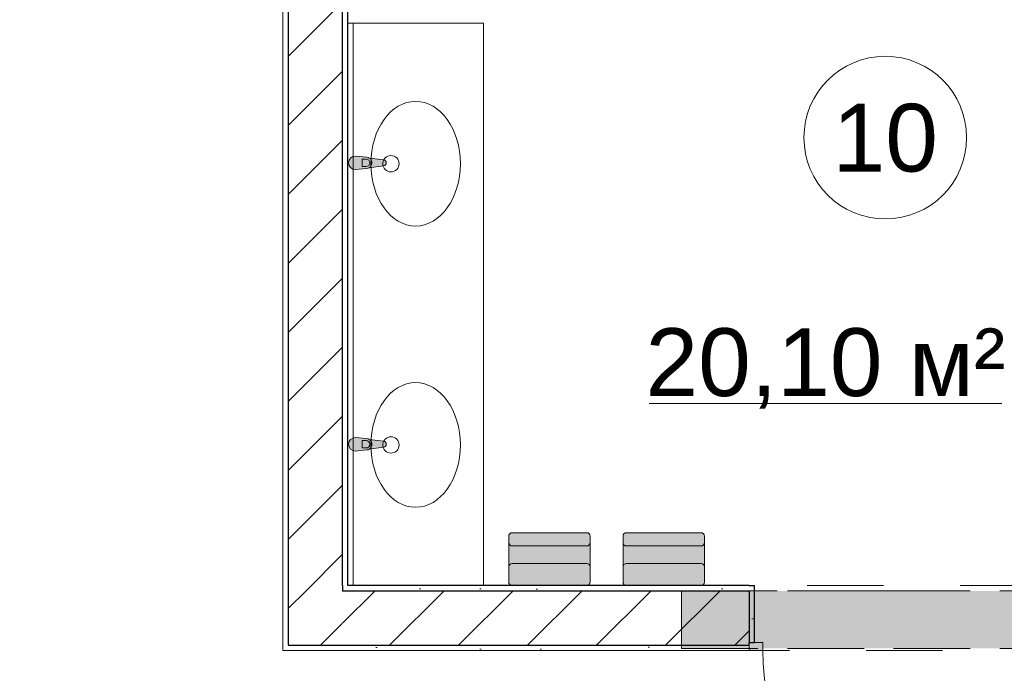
# Model space of a CAD drawing. Header units: millimetres. Extents: x -59761 to 112741, y -57975 to 46221.
# Tile 298 of 421: x 48410 to 52041, y -32134 to -29723. Entities that reach past the tile are written whole.
import ezdxf

# ---------------------------------------------------------------- set-up
doc = ezdxf.new("R2010")
doc.units = ezdxf.units.MM
for name, pattern in [('Wipeout_Contour', [1000, 0, -1000]), ('Невидимая', [391.222223, 282.222223, -109]), ('Штриховая', [564.444447, 282.222223, -282.222223]), ('Штрихпунктирная', [670.277762, 352.777767, -176.388884, 0, -141.111112])]:
    doc.linetypes.add(name, pattern=pattern)
for name, color, linetype in [('Интерьер - Оборудование', 7, 'Continuous'), ('Интерьер - Сантехника', 7, 'Continuous'), ('Конструктив - Перемычки', 7, 'Continuous'), ('Конструктив - Стены Блок 200 нов', 7, 'Continuous'), ('Элемент Модели - Зона', 7, 'Continuous')]:
    doc.layers.add(name, color=color, linetype=linetype)
doc.styles.add('СГЕНЕРИР_СТИЛЬ_1', font='arial.ttf')
pattern_1 = [(45, (-45000, -54000), (-127.27922, 127.27922), [])]
pattern_2 = [(45, (-45000, -53650), (-111.36932, 111.36932), [0, -105, 0, -157.5]), (110, (-44650, -53650), (148.0016, 53.86817), [0, -77, 0, -133])]

msp = doc.modelspace()

# ---------------------------------------------------------------- linework, layer by layer
at = {"layer": 'Интерьер - Оборудование', "color": 7, "linetype": 'Continuous', "lineweight": 5}
for p, q in [((49672.48, -30237.08), (49687.35, -30237.08)), ((49672.48, -30264.28), (49672.48, -30237.08)), ((49687.35, -30264.28), (49672.48, -30264.28)), ((49672.48, -31275.15), (49687.35, -31275.15)), ((49672.48, -31302.35), (49672.48, -31275.15)), ((49687.35, -31302.35), (49672.48, -31302.35))]:
    msp.add_line(p, q, dxfattribs=at)
for centre, radius, start, end in [((49687.35, -30250.68), 13.6, 270, 90), ((49687.62, -30250.68), 21.09, 302.77103, 57.22897), ((49687.35, -31288.75), 13.6, 270, 90), ((49687.62, -31288.75), 21.09, 302.77103, 57.22897)]:
    msp.add_arc(centre, radius, start, end, dxfattribs=at)
at = {"layer": 'Интерьер - Сантехника', "color": 7, "linetype": 'Continuous', "lineweight": 15}
for p, q in [((50501.14, -31663.75), (50225.51, -31663.75)), ((50922.53, -31663.75), (50646.9, -31663.75)), ((50501.14, -31728.75), (50225.51, -31728.75)), ((50922.53, -31728.75), (50646.9, -31728.75))]:
    msp.add_line(p, q, dxfattribs=at)
at = {"layer": 'Интерьер - Сантехника', "color": 7, "linetype": 'Continuous', "lineweight": 5}
for centre in [(49778.91, -30253.75), (49778.91, -31291.25)]:
    msp.add_circle(centre, 30, dxfattribs=at)
at = {"layer": 'Интерьер - Сантехника', "color": 7, "linetype": 'Continuous', "lineweight": 15}
for centre, start, end in [((50225.51, -31651.56), 180, 270), ((50501.14, -31651.56), 270, 0), ((50646.9, -31651.56), 180, 270), ((50922.53, -31651.56), 270, 0), ((50225.51, -31740.94), 90, 180), ((50501.14, -31740.94), 0, 90), ((50646.9, -31740.94), 90, 180), ((50922.53, -31740.94), 0, 90)]:
    msp.add_arc(centre, 12.19, start, end, dxfattribs=at)
at = {"layer": 'Интерьер - Сантехника', "color": 7, "linetype": 'Continuous', "lineweight": 5}
for centre in [(49870, -30253.75), (49870, -31291.25)]:
    msp.add_ellipse(centre, major_axis=(0, 230), ratio=0.7173913, dxfattribs=at)
at = {"layer": 'Конструктив - Стены Блок 200 нов', "color": 7, "linetype": 'Continuous', "lineweight": 5}
msp.add_line((51150, -32020), (51150, -32050), dxfattribs=at)
msp.add_arc((52050, -32050), 900, 180, 270, dxfattribs=at)
at = {"layer": 'Элемент Модели - Зона', "color": 7, "linetype": 'Continuous', "lineweight": 15}
msp.add_line((50730.94, -31138.37), (52031.52, -31138.37), dxfattribs=at)
at = {"layer": 'Элемент Модели - Зона', "color": 253, "linetype": 'Штриховая', "lineweight": 15, "flags": 128}
for points in [[(23044.74, -31016.46), (23044.74, -35700), (36300.06, -35700), (36300.06, -44700), (53700, -44700), (53700, -44699.94), (54080, -44699.94), (54080, -36299.94), (53700, -36299.94), (53700, -35699.94), (54080, -35699.94), (54080, -32050), (49380, -32050), (49380, -29580), (45540, -29580), (45540, -27650), (45050, -27650), (45050, -27270), (44950, -27270), (44950, -27650), (44350, -27650), (44350, -27270), (36300.06, -27270), (36300.06, -27650), (35700.06, -27650), (35700.06, -27270), (27300.06, -27270), (27300.06, -27650), (26700.06, -27650), (26700.06, -27361.13)], [(49620, -31810), (52310, -31810), (54080, -31810), (54080, -27650), (53700, -27650), (53700, -27270), (49620, -27270)]]:
    msp.add_lwpolyline(points, close=True, dxfattribs=at)
at = {"layer": 'Элемент Модели - Зона', "color": 7, "linetype": 'Continuous', "lineweight": 15, "flags": 128}
msp.add_lwpolyline([(51901.82, -30157.6, 1), (51301.82, -30157.6, 1)], format="xyb", close=True, dxfattribs=at)

# ---------------------------------------------------------------- texts
at = {"layer": 'Элемент Модели - Зона', "color": 7, "lineweight": 15, "char_height": 250, "attachment_point": 5, "style": 'СГЕНЕРИР_СТИЛЬ_1'}
for s, insert in [('\\A1;{\\pqc;\\fArial|b0|i0|c204|p38;10}', (51601.82, -30159.65)), ('\\A1;{\\pqc;\\fArial|b0|i0|c204|p38;20,10 м²}', (51381.23, -31009.05))]:
    msp.add_mtext(s, dxfattribs=dict(at, insert=insert))

# ---------------------------------------------------------------- next in the draw order: wipeouts: each hides what was drawn before it
at = {"color": 254, "linetype": 'Wipeout_Contour', "lineweight": 0, "ltscale": 7582244.625885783}
msp.add_wipeout([(49600, -31810), (49600, -31830), (49620, -31810)], dxfattribs=at).dxf.layer = 'Конструктив - Стены Блок 200 нов'
at = {"color": 254, "linetype": 'Wipeout_Contour', "lineweight": 0, "ltscale": 7581673.034083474}
msp.add_wipeout([(49380, -32030), (49380, -32050), (49400, -32030)], dxfattribs=at).dxf.layer = 'Конструктив - Стены Блок 200 нов'

# ---------------------------------------------------------------- next in the draw order: wipeouts: each hides what was drawn before it
at = {"color": 254, "linetype": 'Wipeout_Contour', "lineweight": 0, "ltscale": 7581858.205799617}
msp.add_wipeout([(49400, -31830), (49400, -32030), (49600, -31830)], dxfattribs=at).dxf.layer = 'Конструктив - Стены Блок 200 нов'

# ---------------------------------------------------------------- next in the draw order: hatches: boundary and pattern name
at = {"layer": 'Конструктив - Стены Блок 200 нов', "linetype": 'Continuous', "lineweight": 5}
h = msp.add_hatch(dxfattribs=at)
h.set_pattern_fill('БЛОКИ_БЕТОННЫЕ_ЭФФЕКТИВН_2D', style=0, pattern_type=2)
h.set_pattern_definition(pattern_1)
h.paths.add_polyline_path([(49400, -31830), (49400, -32030), (49600, -31830)])

# ---------------------------------------------------------------- next in the draw order: wipeouts: each hides what was drawn before it
at = {"color": 254, "linetype": 'Wipeout_Contour', "lineweight": 0, "ltscale": 7582266.11928959}
msp.add_wipeout([(49620, -31810), (49600, -31830), (49620, -31830)], dxfattribs=at).dxf.layer = 'Конструктив - Стены Блок 200 нов'
at = {"color": 254, "linetype": 'Wipeout_Contour', "lineweight": 0, "ltscale": 7581694.529281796}
msp.add_wipeout([(49400, -32030), (49380, -32050), (49400, -32050)], dxfattribs=at).dxf.layer = 'Конструктив - Стены Блок 200 нов'

# ---------------------------------------------------------------- next in the draw order: linework, layer by layer
at = {"layer": 'Конструктив - Стены Блок 200 нов', "color": 7, "linetype": 'Continuous', "lineweight": 5, "flags": 128}
msp.add_lwpolyline([(49380, -32050), (49380, -32030)], dxfattribs=at)

# ---------------------------------------------------------------- next in the draw order: wipeouts: each hides what was drawn before it
at = {"color": 254, "linetype": 'Wipeout_Contour', "lineweight": 0, "ltscale": 10112649.9588246}
msp.add_wipeout([(49620, -31810), (49620, -31830), (51100, -31830), (51100, -31810)], dxfattribs=at).dxf.layer = 'Конструктив - Стены Блок 200 нов'
at = {"color": 254, "linetype": 'Wipeout_Contour', "lineweight": 0, "ltscale": 10112324.29668915}
msp.add_wipeout([(49400, -32050), (51100, -32050), (51100, -32030), (49400, -32030)], dxfattribs=at).dxf.layer = 'Конструктив - Стены Блок 200 нов'

# ---------------------------------------------------------------- next in the draw order: hatches: boundary and pattern name
at = {"layer": 'Интерьер - Сантехника', "linetype": 'Continuous', "lineweight": 0}
for points in [[(50501.14, -31810, 0.4142136), (50513.33, -31797.81), (50513.33, -31627.19, 0.4142136), (50501.14, -31615), (50225.51, -31615, 0.4142136), (50213.33, -31627.19), (50213.33, -31797.81, 0.4142136), (50225.51, -31810)], [(50922.53, -31810, 0.4142136), (50934.72, -31797.81), (50934.72, -31627.19, 0.4142136), (50922.53, -31615), (50646.9, -31615, 0.4142136), (50634.72, -31627.19), (50634.72, -31797.81, 0.4142136), (50646.9, -31810)]]:
    msp.add_hatch(color=255, dxfattribs=at).paths.add_polyline_path(points)
at = {"layer": 'Конструктив - Стены Блок 200 нов', "linetype": 'Continuous', "lineweight": 5}
h = msp.add_hatch(dxfattribs=at)
h.set_pattern_fill('ШТУКАТУРКА__ГИПС_01_000D', color=252, style=0, pattern_type=2)
h.set_pattern_definition(pattern_2)
h.paths.add_polyline_path([(49620, -31810), (49620, -31830), (51100, -31830), (51100, -31810)])
h = msp.add_hatch(dxfattribs=at)
h.set_pattern_fill('ШТУКАТУРКА__ГИПС_01_000D', color=252, style=0, pattern_type=2)
h.set_pattern_definition(pattern_2)
h.paths.add_polyline_path([(49400, -32050), (51100, -32050), (51100, -32030), (49400, -32030)])

# ---------------------------------------------------------------- next in the draw order: linework, layer by layer
at = {"layer": 'Интерьер - Сантехника', "color": 7, "linetype": 'Continuous', "lineweight": 5}
for p, q in [((49640, -31810), (49640, -29735)), ((50120, -31810), (50120, -29735))]:
    msp.add_line(p, q, dxfattribs=at)
at = {"layer": 'Интерьер - Сантехника', "color": 7, "linetype": 'Continuous', "lineweight": 15, "flags": 128}
for points in [[(50501.14, -31810, 0.4142136), (50513.33, -31797.81), (50513.33, -31627.19, 0.4142136), (50501.14, -31615), (50225.51, -31615, 0.4142136), (50213.33, -31627.19), (50213.33, -31797.81, 0.4142136), (50225.51, -31810)], [(50922.53, -31810, 0.4142136), (50934.72, -31797.81), (50934.72, -31627.19, 0.4142136), (50922.53, -31615), (50646.9, -31615, 0.4142136), (50634.72, -31627.19), (50634.72, -31797.81, 0.4142136), (50646.9, -31810)]]:
    msp.add_lwpolyline(points, format="xyb", close=True, dxfattribs=at)
at = {"layer": 'Конструктив - Стены Блок 200 нов', "color": 7, "linetype": 'Continuous', "lineweight": 5}
msp.add_line((51150, -32050), (51100, -32050), dxfattribs=at)
at = {"layer": 'Конструктив - Стены Блок 200 нов', "color": 7, "linetype": 'Continuous', "lineweight": 5, "flags": 128}
msp.add_lwpolyline([(49380, -32050), (51100, -32050)], dxfattribs=at)

# ---------------------------------------------------------------- next in the draw order: wipeouts: each hides what was drawn before it
at = {"color": 254, "linetype": 'Wipeout_Contour', "lineweight": 0, "ltscale": 7582080.943231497}
msp.add_wipeout([(49600, -31830), (49400, -32030), (49600, -32030)], dxfattribs=at).dxf.layer = 'Конструктив - Стены Блок 200 нов'

# ---------------------------------------------------------------- next in the draw order: hatches: boundary and pattern name
at = {"layer": 'Конструктив - Стены Блок 200 нов', "linetype": 'Continuous', "lineweight": 5}
h = msp.add_hatch(dxfattribs=at)
h.set_pattern_fill('БЛОКИ_БЕТОННЫЕ_ЭФФЕКТИВН_2D', style=0, pattern_type=2)
h.set_pattern_definition(pattern_1)
h.paths.add_polyline_path([(49600, -31830), (49400, -32030), (49600, -32030)])

# ---------------------------------------------------------------- next in the draw order: linework, layer by layer
at = {"layer": 'Конструктив - Стены Блок 200 нов', "color": 7, "linetype": 'Continuous', "lineweight": 30}
msp.add_line((49400, -31830), (49400, -32030), dxfattribs=at)

# ---------------------------------------------------------------- next in the draw order: wipeouts: each hides what was drawn before it
at = {"color": 254, "linetype": 'Wipeout_Contour', "lineweight": 0, "ltscale": 12641587.03317177}
msp.add_wipeout([(49600, -31830), (49600, -32030), (51100, -32030), (51100, -32020), (51100, -31830)], dxfattribs=at).dxf.layer = 'Конструктив - Стены Блок 200 нов'

# ---------------------------------------------------------------- next in the draw order: hatches: boundary and pattern name
at = {"layer": 'Конструктив - Стены Блок 200 нов', "linetype": 'Continuous', "lineweight": 5}
h = msp.add_hatch(dxfattribs=at)
h.set_pattern_fill('БЛОКИ_БЕТОННЫЕ_ЭФФЕКТИВН_2D', style=0, pattern_type=2)
h.set_pattern_definition(pattern_1)
h.paths.add_polyline_path([(49600, -31830), (49600, -32030), (51100, -32030), (51100, -32020), (51100, -31830)])

# ---------------------------------------------------------------- next in the draw order: linework, layer by layer
at = {"layer": 'Конструктив - Перемычки', "color": 7, "linetype": 'Невидимая', "lineweight": 0}
for q in [(50850, -31829.92), (52350, -32041.92)]:
    msp.add_line((50850, -32041.92), q, dxfattribs=at)
at = {"layer": 'Конструктив - Стены Блок 200 нов', "color": 7, "linetype": 'Continuous', "lineweight": 30}
for p, q in [((49600, -31810), (49600, -31830)), ((49400, -32030), (49600, -32030))]:
    msp.add_line(p, q, dxfattribs=at)

# ---------------------------------------------------------------- next in the draw order: wipeouts: each hides what was drawn before it
at = {"color": 254, "linetype": 'Wipeout_Contour', "lineweight": 0, "ltscale": 10108291.46002101}
msp.add_wipeout([(49400, -32030), (49400, -29580), (49380, -29580), (49380, -32030)], dxfattribs=at).dxf.layer = 'Конструктив - Стены Блок 200 нов'
at = {"color": 254, "linetype": 'Wipeout_Contour', "lineweight": 0, "ltscale": 12644572.23640013}
msp.add_wipeout([(51120, -31810), (51100, -31810), (51100, -31830), (51100, -32020), (51120, -32020)], dxfattribs=at).dxf.layer = 'Конструктив - Стены Блок 200 нов'

# ---------------------------------------------------------------- next in the draw order: hatches: boundary and pattern name
at = {"layer": 'Конструктив - Перемычки', "linetype": 'Continuous', "lineweight": 0}
msp.add_hatch(color=59, dxfattribs=at).paths.add_polyline_path([(50850, -31829.92), (50850, -32041.92), (52350, -32041.92), (52350, -31829.92)])
at = {"layer": 'Конструктив - Стены Блок 200 нов', "linetype": 'Continuous', "lineweight": 5}
h = msp.add_hatch(dxfattribs=at)
h.set_pattern_fill('ШТУКАТУРКА__ГИПС_01_000D', color=252, style=0, pattern_type=2)
h.set_pattern_definition(pattern_2)
h.paths.add_polyline_path([(51120, -31810), (51100, -31810), (51100, -31830), (51100, -32020), (51120, -32020)])
at = {"layer": 'Конструктив - Стены Блок 200 нов', "linetype": 'Continuous', "lineweight": 0}
msp.add_hatch(color=255, dxfattribs=at).paths.add_polyline_path([(51100, -32020), (51100, -32050), (51150, -32050), (51150, -32020)])

# ---------------------------------------------------------------- next in the draw order: linework, layer by layer
at = {"layer": 'Конструктив - Перемычки', "color": 7, "linetype": 'Невидимая', "lineweight": 0}
msp.add_line((50850, -31829.92), (52350, -31829.92), dxfattribs=at)
at = {"layer": 'Конструктив - Перемычки', "color": 7, "linetype": 'Штрихпунктирная', "lineweight": 0}
msp.add_line((50850, -31829.92), (52350, -31829.92), dxfattribs=at)
at = {"layer": 'Конструктив - Стены Блок 200 нов', "color": 7, "linetype": 'Continuous', "lineweight": 30}
for p, q in [((51100, -31830), (49600, -31830)), ((51100, -31810), (51120, -31810)), ((51100, -31810), (51120, -31810)), ((51100, -31830), (51100, -32020)), ((51120, -32020), (51120, -31810)), ((51120, -32020), (51120, -31810)), ((51100, -32020), (51120, -32020)), ((51100, -32030), (51100, -32020)), ((51100, -32030), (51100, -32020)), ((51100, -32030), (51100, -32020)), ((49600, -32030), (51100, -32030))]:
    msp.add_line(p, q, dxfattribs=at)
at = {"layer": 'Конструктив - Стены Блок 200 нов', "color": 7, "linetype": 'Continuous', "lineweight": 5}
for p, q in [((51100, -32020), (51150, -32020)), ((51100, -32050), (51100, -32020)), ((51100, -32050), (51100, -32030)), ((51100, -32050), (51100, -32030)), ((51100, -32050), (51100, -32030))]:
    msp.add_line(p, q, dxfattribs=at)
at = {"layer": 'Конструктив - Стены Блок 200 нов', "color": 7, "linetype": 'Continuous', "lineweight": 5, "flags": 128}
msp.add_lwpolyline([(49380, -29580), (49380, -32030)], dxfattribs=at)
at = {"layer": 'Конструктив - Стены Блок 200 нов', "color": 7, "linetype": 'Continuous', "lineweight": 30, "flags": 128}
msp.add_lwpolyline([(51100, -31810), (49620, -31810)], dxfattribs=at)

# ---------------------------------------------------------------- next in the draw order: wipeouts: each hides what was drawn before it
at = {"color": 254, "linetype": 'Wipeout_Contour', "lineweight": 0, "ltscale": 10108528.38139982}
msp.add_wipeout([(49620, -31810), (49620, -27250), (49600, -27250), (49600, -31810)], dxfattribs=at).dxf.layer = 'Конструктив - Стены Блок 200 нов'

# ---------------------------------------------------------------- next in the draw order: hatches: boundary and pattern name
at = {"layer": 'Интерьер - Оборудование', "linetype": 'Continuous', "lineweight": 0}
for points in [[(49647.57, -30275.68), (49689.52, -30271.68, 0.1210196), (49699.03, -30268.41), (49751.97, -30261.78, 0.8825663), (49751.97, -30239.58), (49699.03, -30232.95, 0.1210196), (49689.52, -30229.68), (49647.57, -30225.68, 1)], [(49647.57, -31313.75), (49689.52, -31309.75, 0.1210196), (49699.03, -31306.48), (49751.97, -31299.85, 0.8825663), (49751.97, -31277.65), (49699.03, -31271.02, 0.1210196), (49689.52, -31267.75), (49647.57, -31263.75, 1)]]:
    msp.add_hatch(color=255, dxfattribs=at).paths.add_polyline_path(points)
at = {"layer": 'Конструктив - Стены Блок 200 нов', "linetype": 'Continuous', "lineweight": 5}
h = msp.add_hatch(dxfattribs=at)
h.set_pattern_fill('ШТУКАТУРКА__ГИПС_01_000D', color=252, style=0, pattern_type=2)
h.set_pattern_definition(pattern_2)
h.paths.add_polyline_path([(49620, -31810), (49620, -27250), (49600, -27250), (49600, -31810)])

# ---------------------------------------------------------------- next in the draw order: linework, layer by layer
at = {"layer": 'Интерьер - Оборудование', "color": 7, "linetype": 'Continuous', "lineweight": 5, "flags": 128}
for points in [[(49647.57, -30275.68), (49689.52, -30271.68, 0.1210196), (49699.03, -30268.41), (49751.97, -30261.78, 0.8825663), (49751.97, -30239.58), (49699.03, -30232.95, 0.1210196), (49689.52, -30229.68), (49647.57, -30225.68, 1)], [(49647.57, -31313.75), (49689.52, -31309.75, 0.1210196), (49699.03, -31306.48), (49751.97, -31299.85, 0.8825663), (49751.97, -31277.65), (49699.03, -31271.02, 0.1210196), (49689.52, -31267.75), (49647.57, -31263.75, 1)]]:
    msp.add_lwpolyline(points, format="xyb", close=True, dxfattribs=at)
at = {"layer": 'Интерьер - Сантехника', "color": 7, "linetype": 'Continuous', "lineweight": 5}
for p, q in [((49620, -31810), (49620, -29735)), ((50120, -29735), (49620, -29735)), ((50120, -31810), (49620, -31810))]:
    msp.add_line(p, q, dxfattribs=at)
at = {"layer": 'Конструктив - Стены Блок 200 нов', "color": 7, "linetype": 'Continuous', "lineweight": 30, "flags": 128}
msp.add_lwpolyline([(49620, -31810), (49620, -27250)], dxfattribs=at)

# ---------------------------------------------------------------- next in the draw order: wipeouts: each hides what was drawn before it
at = {"color": 254, "linetype": 'Wipeout_Contour', "lineweight": 0, "ltscale": 10108675.08303495}
msp.add_wipeout([(49600, -31830), (49600, -29570), (49400, -29570), (49400, -31830)], dxfattribs=at).dxf.layer = 'Конструктив - Стены Блок 200 нов'

# ---------------------------------------------------------------- next in the draw order: hatches: boundary and pattern name
at = {"layer": 'Конструктив - Стены Блок 200 нов', "linetype": 'Continuous', "lineweight": 5}
h = msp.add_hatch(dxfattribs=at)
h.set_pattern_fill('БЛОКИ_БЕТОННЫЕ_ЭФФЕКТИВН_2D', style=0, pattern_type=2)
h.set_pattern_definition(pattern_1)
h.paths.add_polyline_path([(49600, -31830), (49600, -29570), (49400, -29570), (49400, -31830)])

# ---------------------------------------------------------------- next in the draw order: linework, layer by layer
at = {"layer": 'Конструктив - Стены Блок 200 нов', "color": 7, "linetype": 'Continuous', "lineweight": 30}
for p, q in [((49400, -29570), (49400, -31830)), ((49600, -31810), (49600, -29570)), ((49400, -31830), (49400, -32030)), ((49600, -31810), (49600, -31830))]:
    msp.add_line(p, q, dxfattribs=at)

doc.saveas('drawing.dxf')
